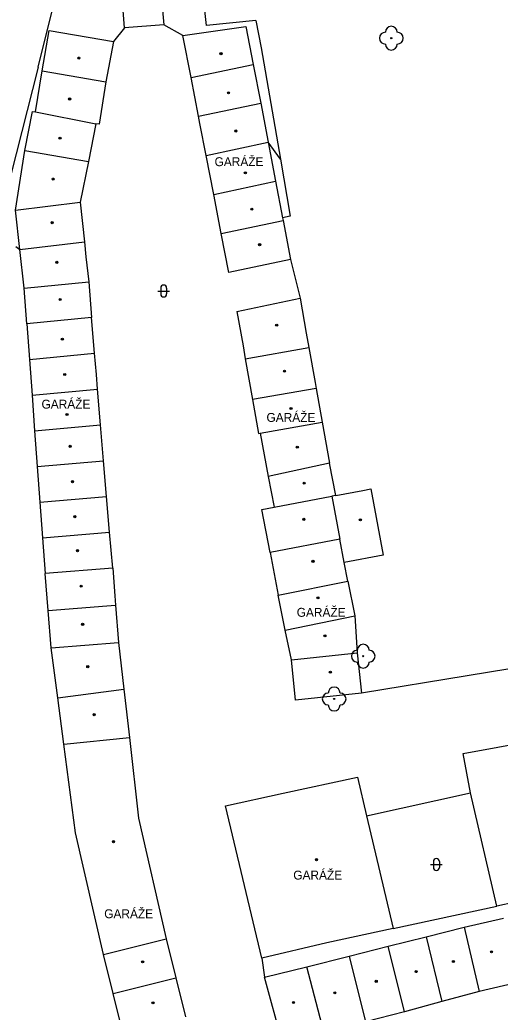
# Model space of a CAD drawing. Extents: x -600309 to -598967, y -1161267 to -1160292.
# Drawn here: x -599269.1 to -599228.6, y -1160750.2 to -1160666.6 of the extents above; entities that cross this region are included whole.
import ezdxf

# ---------------------------------------------------------------- set-up
doc = ezdxf.new("R2010")
doc.units = 0
for name, color, linetype in [('Level 11', 7, 'Continuous'), ('Level 22', 7, 'Continuous'), ('Level 36', 7, 'Continuous'), ('Level 39', 7, 'Continuous'), ('Level 41', 7, 'Continuous'), ('Level 5', 7, 'Continuous'), ('Level 51', 7, 'Continuous')]:
    doc.layers.add(name, color=color, linetype=linetype)

msp = doc.modelspace()

# ---------------------------------------------------------------- linework, layer by layer
at = {"layer": 'Level 11'}
for points in [[(-599260.28, -1160667.28), (-599261.22, -1160668.42)], [(-599255.36, -1160667.92), (-599256.96, -1160667.03)], [(-599222.46, -1160720.43), (-599240.29, -1160723.37)], [(-599248.69, -1160745.7), (-599248.49, -1160747.3)], [(-599248.69, -1160745.7), (-599248.49, -1160747.3)]]:
    msp.add_lwpolyline(points, dxfattribs=at)
at = {"layer": 'Level 22'}
for centre in [(-599237.78, -1160668.14), (-599240.15, -1160720.24), (-599242.6, -1160723.85)]:
    msp.add_circle(centre, 0.05, dxfattribs=at)
for centre, start, end in [((-599238.28, -1160668.14), 90, 270), ((-599237.78, -1160667.64), 0, 180), ((-599237.28, -1160668.14), 270, 90), ((-599237.78, -1160668.64), 180, 0), ((-599240.15, -1160719.74), 0, 180), ((-599240.65, -1160720.24), 90, 270), ((-599239.65, -1160720.24), 270, 90), ((-599240.15, -1160720.74), 180, 0), ((-599242.6, -1160723.35), 0, 180), ((-599243.1, -1160723.85), 90, 270), ((-599242.1, -1160723.85), 270, 90), ((-599242.6, -1160724.35), 180, 0)]:
    msp.add_arc(centre, 0.5, start, end, dxfattribs=at)
at = {"layer": 'Level 36'}
for p, q in [((-599257.236, -1160689.206), (-599257.236, -1160689.706)), ((-599256.736, -1160689.206), (-599256.736, -1160689.706)), ((-599257.486, -1160689.456), (-599256.486, -1160689.456)), ((-599234.4759, -1160737.806), (-599233.4759, -1160737.806)), ((-599234.2259, -1160737.556), (-599234.2259, -1160738.056)), ((-599233.7259, -1160737.556), (-599233.7259, -1160738.056))]:
    msp.add_line(p, q, dxfattribs=at)
for centre, start, end in [((-599256.9857, -1160689.2063), 0, 180), ((-599256.9857, -1160689.7063), 180, 0), ((-599233.9756, -1160737.5563), 0, 180), ((-599233.9756, -1160738.0563), 180, 0)]:
    msp.add_arc(centre, 0.25, start, end, dxfattribs=at)
at = {"layer": 'Level 39'}
for centre, radius in [((-599264.14, -1160669.82), 0.09), ((-599264.14, -1160669.82), 0.0398), ((-599252.15, -1160669.45), 0.09), ((-599252.15, -1160669.45), 0.0398), ((-599251.52, -1160672.75), 0.09), ((-599264.92, -1160673.27), 0.09), ((-599264.92, -1160673.27), 0.0398), ((-599251.52, -1160672.75), 0.0398), ((-599250.9, -1160675.9699), 0.09), ((-599250.9, -1160675.9699), 0.0398), ((-599265.73, -1160676.57), 0.09), ((-599265.73, -1160676.57), 0.0398), ((-599266.31, -1160680.02), 0.09), ((-599266.31, -1160680.02), 0.0398), ((-599250.09, -1160679.5), 0.09), ((-599250.09, -1160679.5), 0.0398), ((-599249.55, -1160682.56), 0.09), ((-599249.55, -1160682.56), 0.0398), ((-599266.39, -1160683.7), 0.09), ((-599266.39, -1160683.7), 0.0398), ((-599248.89, -1160685.55), 0.09), ((-599248.89, -1160685.55), 0.0398), ((-599266, -1160687.04), 0.09), ((-599266, -1160687.04), 0.0398), ((-599265.7199, -1160690.17), 0.09), ((-599265.7199, -1160690.17), 0.0398), ((-599247.45, -1160692.34), 0.09), ((-599247.45, -1160692.34), 0.0398), ((-599265.53, -1160693.51), 0.09), ((-599265.53, -1160693.51), 0.0398), ((-599265.33, -1160696.5), 0.09), ((-599265.33, -1160696.5), 0.0398), ((-599246.79, -1160696.2199), 0.09), ((-599246.79, -1160696.2199), 0.0398), ((-599246.24, -1160699.36), 0.09), ((-599246.24, -1160699.36), 0.0398), ((-599265.14, -1160699.87), 0.09), ((-599265.14, -1160699.87), 0.0398), ((-599264.87, -1160702.55), 0.09), ((-599264.87, -1160702.55), 0.0398), ((-599245.71, -1160702.62), 0.09), ((-599245.71, -1160702.62), 0.0398), ((-599264.67, -1160705.53), 0.09), ((-599264.67, -1160705.53), 0.0398), ((-599245.13, -1160705.65), 0.09), ((-599245.13, -1160705.65), 0.0398), ((-599264.48, -1160708.48), 0.09), ((-599264.48, -1160708.48), 0.0398), ((-599245.1599, -1160708.71), 0.09), ((-599245.1599, -1160708.71), 0.0398), ((-599240.39, -1160708.75), 0.09), ((-599240.39, -1160708.75), 0.0398), ((-599264.25, -1160711.35), 0.09), ((-599264.25, -1160711.35), 0.0398), ((-599244.39, -1160712.24), 0.09), ((-599244.39, -1160712.24), 0.0398), ((-599263.94, -1160714.34), 0.09), ((-599263.94, -1160714.34), 0.0398), ((-599243.9699, -1160715.32), 0.09), ((-599243.9699, -1160715.32), 0.0398), ((-599263.82, -1160717.56), 0.09), ((-599263.82, -1160717.56), 0.0398), ((-599243.38, -1160718.52), 0.09), ((-599243.38, -1160718.52), 0.0398), ((-599263.39, -1160721.13), 0.09), ((-599263.39, -1160721.13), 0.0398), ((-599242.92, -1160721.59), 0.09), ((-599242.92, -1160721.59), 0.0398), ((-599262.85, -1160725.17), 0.09), ((-599262.85, -1160725.17), 0.0398), ((-599261.2199, -1160735.88), 0.09), ((-599261.2199, -1160735.88), 0.0398), ((-599244.09, -1160737.4), 0.09), ((-599244.09, -1160737.4), 0.0398), ((-599229.32, -1160745.1599), 0.09), ((-599229.32, -1160745.1599), 0.0398), ((-599258.76, -1160746.01), 0.09), ((-599258.76, -1160746.01), 0.0398), ((-599232.54, -1160745.98), 0.09), ((-599232.54, -1160745.98), 0.0398), ((-599235.68, -1160746.83), 0.09), ((-599235.68, -1160746.83), 0.0398), ((-599239.05, -1160747.65), 0.09), ((-599239.05, -1160747.65), 0.0398), ((-599242.54, -1160748.62), 0.09), ((-599242.54, -1160748.62), 0.0398), ((-599257.89, -1160749.46), 0.09), ((-599257.89, -1160749.46), 0.0398), ((-599246.03, -1160749.43), 0.09), ((-599246.03, -1160749.43), 0.0398)]:
    msp.add_circle(centre, radius, dxfattribs=at)
at = {"layer": 'Level 5'}
for points in [[(-599260.28, -1160667.28), (-599260.7199, -1160661.7199)], [(-599257.48, -1160661.4099), (-599256.96, -1160667.03)], [(-599267.23, -1160670.89), (-599266.64, -1160667.49)], [(-599266.64, -1160667.49), (-599261.2199, -1160668.42)], [(-599256.96, -1160667.03), (-599260.28, -1160667.28)], [(-599255.36, -1160667.92), (-599250.04, -1160667.1599)], [(-599250.04, -1160667.1599), (-599249.43, -1160670.36)], [(-599261.2199, -1160668.42), (-599261.86, -1160671.81)], [(-599254.67, -1160671.46), (-599255.36, -1160667.92)], [(-599267.81, -1160674.36), (-599267.23, -1160670.89)], [(-599267.23, -1160670.89), (-599261.86, -1160671.81)], [(-599254.67, -1160671.46), (-599249.43, -1160670.36)], [(-599249.43, -1160670.36), (-599248.8, -1160673.63)], [(-599261.86, -1160671.81), (-599262.43, -1160675.38)], [(-599254.04, -1160674.73), (-599254.67, -1160671.46)], [(-599268.7, -1160677.6), (-599268.05, -1160674.31)], [(-599268.05, -1160674.31), (-599267.81, -1160674.36)], [(-599254.04, -1160674.73), (-599248.8, -1160673.63)], [(-599248.8, -1160673.63), (-599248.17, -1160676.92)], [(-599267.81, -1160674.36), (-599262.7, -1160675.36)], [(-599253.92, -1160675.33), (-599254.04, -1160674.73)], [(-599262.7, -1160675.36), (-599263.33, -1160678.55)], [(-599262.43, -1160675.38), (-599262.7, -1160675.36)], [(-599253.4, -1160678.02), (-599253.92, -1160675.33)], [(-599269.48, -1160682.63), (-599268.7, -1160677.6)], [(-599268.7, -1160677.6), (-599263.33, -1160678.55)], [(-599253.4, -1160678.02), (-599248.17, -1160676.92)], [(-599248.17, -1160676.92), (-599247.54, -1160680.21)], [(-599252.76, -1160681.31), (-599253.4, -1160678.02)], [(-599263.33, -1160678.55), (-599264.03, -1160681.9699)], [(-599252.76, -1160681.31), (-599247.54, -1160680.21)], [(-599247.54, -1160680.21), (-599246.95, -1160683.28), (-599246.9099, -1160683.5)], [(-599252.13, -1160684.6), (-599252.76, -1160681.31)], [(-599269.48, -1160682.63), (-599264.03, -1160681.9699)], [(-599269.11, -1160685.95), (-599269.48, -1160682.63)], [(-599264.03, -1160681.9699), (-599263.67, -1160685.31)], [(-599252.13, -1160684.6), (-599246.9099, -1160683.5)], [(-599246.9099, -1160683.5), (-599246.28, -1160686.79)], [(-599251.49, -1160687.89), (-599252.13, -1160684.6)], [(-599269.11, -1160685.95), (-599263.67, -1160685.31)], [(-599268.76, -1160689.23), (-599269.11, -1160685.95)], [(-599263.67, -1160685.31), (-599263.54, -1160686.57)], [(-599263.54, -1160686.57), (-599263.31, -1160688.67)], [(-599246.28, -1160686.79), (-599251.49, -1160687.89)], [(-599268.76, -1160689.23), (-599263.31, -1160688.67)], [(-599268.54, -1160692.23), (-599268.76, -1160689.23)], [(-599263.31, -1160688.67), (-599263.06, -1160691.69)], [(-599250.8, -1160691.17), (-599245.4699, -1160690.05)], [(-599245.4699, -1160690.05), (-599244.95, -1160693)], [(-599263.06, -1160691.69), (-599268.54, -1160692.23)], [(-599262.81, -1160694.71), (-599263.06, -1160691.69)], [(-599250.8, -1160691.17), (-599250.29, -1160694.07)], [(-599268.54, -1160692.23), (-599268.31, -1160695.24)], [(-599244.95, -1160693), (-599244.73, -1160694.2199)], [(-599250.29, -1160694.07), (-599250.1, -1160695.1599)], [(-599250.1, -1160695.1599), (-599244.73, -1160694.2199)], [(-599244.73, -1160694.2199), (-599244.21, -1160697.17)], [(-599268.31, -1160695.24), (-599262.81, -1160694.71)], [(-599268.31, -1160695.24), (-599268.09, -1160698.24)], [(-599262.6599, -1160696.5), (-599262.81, -1160694.71)], [(-599250.1, -1160695.1599), (-599249.49, -1160698.61)], [(-599262.56, -1160697.7199), (-599262.6599, -1160696.5)], [(-599268.09, -1160698.24), (-599262.56, -1160697.7199)], [(-599262.31, -1160700.74), (-599262.56, -1160697.7199)], [(-599244.12, -1160697.67), (-599249.49, -1160698.61)], [(-599244.21, -1160697.17), (-599244.12, -1160697.67)], [(-599244.12, -1160697.67), (-599243.62, -1160700.52)], [(-599268.09, -1160698.24), (-599267.87, -1160701.25)], [(-599249.49, -1160698.61), (-599248.99, -1160701.46)], [(-599267.87, -1160701.25), (-599262.31, -1160700.74)], [(-599262.06, -1160703.76), (-599262.31, -1160700.74)], [(-599248.85, -1160701.44), (-599243.62, -1160700.52)], [(-599243.62, -1160700.52), (-599242.98, -1160703.98)], [(-599267.87, -1160701.25), (-599267.65, -1160704.25)], [(-599248.99, -1160701.46), (-599248.85, -1160701.44)], [(-599248.85, -1160701.44), (-599248.17, -1160705.09)], [(-599267.65, -1160704.25), (-599262.06, -1160703.76)], [(-599267.65, -1160704.25), (-599267.43, -1160707.25)], [(-599261.81, -1160706.78), (-599262.06, -1160703.76)], [(-599242.98, -1160703.98), (-599248.17, -1160705.09)], [(-599242.4699, -1160706.69), (-599242.98, -1160703.98)], [(-599248.17, -1160705.09), (-599247.65, -1160707.67)], [(-599240.18, -1160706.26), (-599239.52, -1160706.14)], [(-599239.52, -1160706.14), (-599238.4699, -1160711.73)], [(-599267.43, -1160707.25), (-599261.81, -1160706.78)], [(-599261.56, -1160709.8), (-599261.81, -1160706.78)], [(-599247.65, -1160707.67), (-599242.8, -1160706.75)], [(-599242.4699, -1160706.69), (-599242.8, -1160706.75)], [(-599242.8, -1160706.75), (-599242.12, -1160710.37)], [(-599242.4699, -1160706.69), (-599240.18, -1160706.26)], [(-599267.43, -1160707.25), (-599267.2, -1160710.26)], [(-599248.69, -1160707.87), (-599247.65, -1160707.67)], [(-599248.01, -1160711.49), (-599248.69, -1160707.87)], [(-599267.2, -1160710.26), (-599261.56, -1160709.8)], [(-599267.2, -1160710.26), (-599266.98, -1160713.26)], [(-599261.27, -1160712.81), (-599261.56, -1160709.8)], [(-599242.12, -1160710.37), (-599248.01, -1160711.49)], [(-599241.75, -1160712.34), (-599242.12, -1160710.37)], [(-599248.01, -1160711.49), (-599247.33, -1160715.1)], [(-599238.4699, -1160711.73), (-599241.75, -1160712.34)], [(-599261.27, -1160712.81), (-599266.98, -1160713.26)], [(-599261.27, -1160712.81), (-599261.11, -1160715.1599)], [(-599241.45, -1160713.9099), (-599241.75, -1160712.34)], [(-599266.73, -1160716.4), (-599266.98, -1160713.26)], [(-599247.33, -1160715.1), (-599241.45, -1160713.9099)], [(-599241.45, -1160713.9099), (-599240.85, -1160716.85)], [(-599261.11, -1160715.1599), (-599261.05, -1160715.95)], [(-599246.73, -1160718.04), (-599247.33, -1160715.1)], [(-599266.73, -1160716.4), (-599261.77, -1160716.01)], [(-599261.77, -1160716.01), (-599261.05, -1160715.95)], [(-599261.05, -1160715.95), (-599260.8, -1160719.09)], [(-599266.48, -1160719.54), (-599266.73, -1160716.4)], [(-599246.73, -1160718.04), (-599240.85, -1160716.85)], [(-599240.85, -1160716.85), (-599240.6599, -1160719.95)], [(-599246.21, -1160720.54), (-599246.73, -1160718.04)], [(-599266.48, -1160719.54), (-599260.8, -1160719.09)], [(-599260.8, -1160719.09), (-599260.35, -1160723.03)], [(-599265.92, -1160723.74), (-599266.48, -1160719.54)], [(-599246.21, -1160720.54), (-599240.6599, -1160719.95)], [(-599240.6599, -1160719.95), (-599240.29, -1160723.37)], [(-599245.85, -1160723.96), (-599246.21, -1160720.54)], [(-599265.92, -1160723.74), (-599260.35, -1160723.03)], [(-599260.35, -1160723.03), (-599259.88, -1160727.11)], [(-599240.29, -1160723.37), (-599245.85, -1160723.96)], [(-599265.4, -1160727.67), (-599265.92, -1160723.74)], [(-599265.4, -1160727.67), (-599259.88, -1160727.11)], [(-599264.4099, -1160735.12), (-599265.4, -1160727.67)], [(-599259.88, -1160727.11), (-599259.1, -1160733.9)], [(-599231.7199, -1160728.45), (-599225.86, -1160727.39)], [(-599231.11, -1160731.76), (-599231.7199, -1160728.45)], [(-599246.9099, -1160731.8), (-599240.63, -1160730.44)], [(-599240.63, -1160730.44), (-599239.86, -1160733.69)], [(-599251.78, -1160732.86), (-599246.9099, -1160731.8)], [(-599228.88, -1160741.31), (-599231.11, -1160731.76)], [(-599248.69, -1160745.7), (-599251.78, -1160732.86)], [(-599239.86, -1160733.69), (-599237.62, -1160743.21)], [(-599259.1, -1160733.9), (-599256.77, -1160744.06)], [(-599262.06, -1160745.39), (-599264.4099, -1160735.12)], [(-599219.61, -1160739.29), (-599228.88, -1160741.31)], [(-599231.62, -1160743.09), (-599228.31, -1160742.33)], [(-599237.62, -1160743.21), (-599243.21, -1160744.42)], [(-599234.83, -1160743.9), (-599231.62, -1160743.09)], [(-599231.62, -1160743.09), (-599230.37, -1160748.5)], [(-599262.06, -1160745.39), (-599256.77, -1160744.06)], [(-599256.77, -1160744.06), (-599255.95, -1160747.36)], [(-599243.21, -1160744.42), (-599248.69, -1160745.7)], [(-599238.04, -1160744.7), (-599234.83, -1160743.9)], [(-599234.83, -1160743.9), (-599233.52, -1160749.36)], [(-599261.24, -1160748.68), (-599262.06, -1160745.39)], [(-599241.34, -1160745.54), (-599238.04, -1160744.7)], [(-599236.67, -1160750.2199), (-599238.04, -1160744.7)], [(-599244.92, -1160746.42), (-599241.34, -1160745.54)], [(-599241.34, -1160745.54), (-599239.96, -1160751.06)], [(-599248.49, -1160747.3), (-599244.92, -1160746.42)], [(-599243.48, -1160751.9), (-599244.92, -1160746.42)], [(-599261.24, -1160748.68), (-599255.95, -1160747.36)], [(-599255.95, -1160747.36), (-599255.13, -1160750.64)], [(-599247, -1160752.74), (-599248.49, -1160747.3)], [(-599227.11, -1160747.74), (-599230.37, -1160748.5)], [(-599260.42, -1160751.96), (-599261.24, -1160748.68)], [(-599230.37, -1160748.5), (-599233.52, -1160749.36)], [(-599233.52, -1160749.36), (-599236.67, -1160750.2199)], [(-599236.67, -1160750.2199), (-599239.96, -1160751.06)]]:
    msp.add_lwpolyline(points, dxfattribs=at)
at = {"layer": 'Level 51'}
for points in [[(-599267.57, -1160670.59), (-599260.06, -1160640.53)], [(-599253.36, -1160667.06), (-599253.9099, -1160662.3)], [(-599249.2, -1160666.65), (-599253.36, -1160667.06)], [(-599249.2, -1160666.65), (-599248.77, -1160668.96)], [(-599248.77, -1160668.96), (-599247.13, -1160678.34)], [(-599267.57, -1160670.59), (-599270.36, -1160681.54)], [(-599247.13, -1160678.34), (-599248.17, -1160676.92)], [(-599247.13, -1160678.34), (-599246.31, -1160683.15)], [(-599246.31, -1160683.15), (-599246.95, -1160683.28)], [(-599269.46, -1160685.71), (-599269.11, -1160685.95)], [(-599246.28, -1160686.79), (-599245.4699, -1160690.05)], [(-599239.86, -1160733.69), (-599231.11, -1160731.76)], [(-599237.62, -1160743.21), (-599228.88, -1160741.31)]]:
    msp.add_lwpolyline(points, dxfattribs=at)

# ---------------------------------------------------------------- texts
at = {"layer": 'Level 41'}
for p in [(-599252.69, -1160678.93), (-599267.29, -1160699.37), (-599248.31, -1160700.49), (-599245.76, -1160716.92), (-599246.05, -1160739.07), (-599262, -1160742.33)]:
    msp.add_text('GARÁŽE', height=0.75, dxfattribs=at).set_placement(p)

doc.saveas('drawing.dxf')
